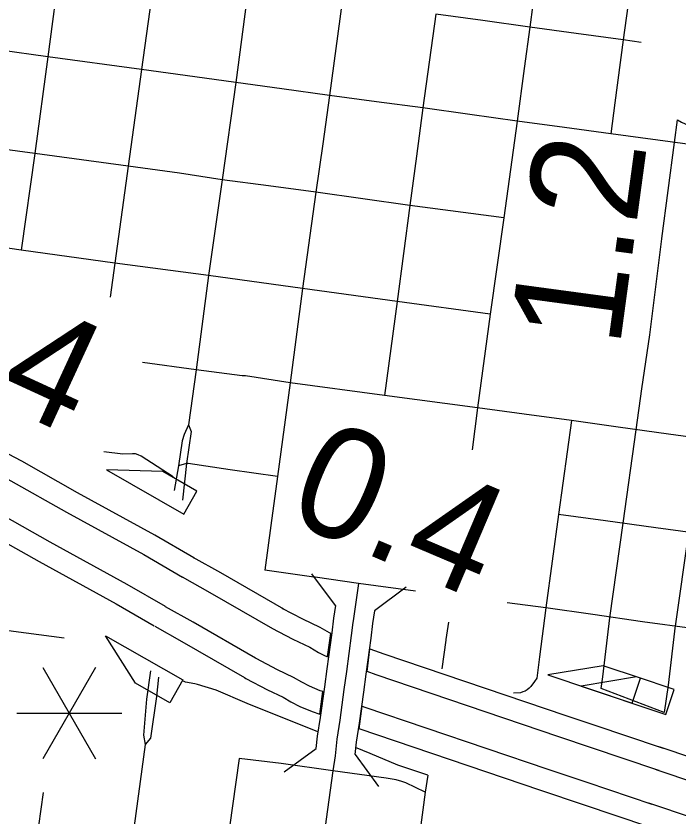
# Model space of a CAD drawing. Extents: x -19 to 366, y -4 to 359.
# Drawn here: x 154.506 to 154.983, y 190.839 to 191.416 of the extents above; entities that cross this region are included whole.
import ezdxf

# ---------------------------------------------------------------- set-up
doc = ezdxf.new("R2010")
doc.units = 0
for name, color, linetype in [('R_Draft', 7, 'Continuous'), ('R_Exist Surface Annot', 7, 'Continuous'), ('R_Striping', 7, 'Continuous'), ('R_Water', 7, 'Continuous'), ('R_Xsect Slope', 7, 'Continuous'), ('Sheet Fence', 7, 'Continuous'), ('T_Vehicle Path Lt Minor', 7, 'Continuous')]:
    doc.layers.add(name, color=color, linetype=linetype)

msp = doc.modelspace()

# ---------------------------------------------------------------- linework, layer by layer
at = {"layer": 'R_Draft'}
for p, q in [((154.97992, 191.32478), (154.98207, 191.3412)), ((154.97073, 191.25567), (154.97992, 191.32478)), ((154.96213, 191.18629), (154.97071, 191.25547)), ((154.97071, 191.25547), (154.97073, 191.25567)), ((154.9564, 191.14741), (154.96213, 191.18629)), ((154.9521, 191.11811), (154.9564, 191.14741)), ((154.9429, 191.05078), (154.9521, 191.11811)), ((154.93333, 190.9827), (154.9429, 191.05078)), ((154.98979, 191.04418), (154.98028, 190.97656)), ((154.98028, 190.97656), (154.98034, 190.97702)), ((154.97235, 190.91436), (154.92699, 190.93175))]:
    msp.add_line(p, q, dxfattribs=at)
for points in [[(154.92699, 190.93175), (154.9282, 190.94022), (154.93333, 190.9827)], [(154.98034, 190.97702), (154.97514, 190.93405), (154.97235, 190.91436)]]:
    msp.add_lwpolyline(points, dxfattribs=at)
msp.add_arc((155.01213, 191.38941), 0.05682, 238.05182, 287.30061, dxfattribs=at)
at = {"layer": 'R_Exist Surface Annot'}
for p, q in [((154.63332, 191.02615), (154.63369, 191.02593)), ((154.61344, 190.99061), (154.61328, 190.9907)), ((154.69746, 190.98942), (154.69857, 190.98882)), ((154.67867, 190.9533), (154.67819, 190.95356)), ((154.67014, 190.93962), (154.67125, 190.93901))]:
    msp.add_line(p, q, dxfattribs=at)
for points in [[(154.63369, 191.02593), (154.6057, 191.04215), (154.55006, 191.07275), (154.5099, 191.09536), (154.49106, 191.10539), (154.48265, 191.10947)], [(154.47563, 191.09499), (154.48376, 191.09104), (154.50216, 191.08124), (154.54223, 191.05868), (154.59779, 191.02813), (154.62562, 191.012)], [(154.61328, 190.9907), (154.58568, 191.00668), (154.53026, 191.03716), (154.49034, 191.05964), (154.47259, 191.06909), (154.46488, 191.07283)], [(154.45785, 191.05835), (154.46529, 191.05474), (154.4826, 191.04552), (154.52243, 191.0231), (154.57777, 190.99266), (154.60521, 190.97677)], [(154.69857, 190.98882), (154.65332, 191.01496), (154.63332, 191.02615)], [(154.62546, 191.0121), (154.64536, 191.00097), (154.69051, 190.97488)], [(154.67819, 190.95356), (154.63319, 190.97956), (154.61344, 190.99061)], [(154.73239, 190.9713), (154.73139, 190.97183), (154.72479, 190.97573), (154.71231, 190.9817), (154.69746, 190.98942)], [(154.60559, 190.97655), (154.62524, 190.96557), (154.67014, 190.93962)], [(154.69003, 190.97514), (154.70512, 190.9673), (154.71721, 190.96151), (154.72354, 190.95777), (154.72741, 190.95573), (154.73002, 190.95465), (154.73239, 190.9713)], [(154.75847, 190.94395), (154.76046, 190.96039), (154.77052, 190.95663), (154.90159, 190.91222)], [(154.72666, 190.92949), (154.72481, 190.93017), (154.71695, 190.93341), (154.71153, 190.93627), (154.70561, 190.93976), (154.69412, 190.94527), (154.67867, 190.9533)], [(154.89653, 190.89694), (154.76511, 190.94147), (154.75847, 190.94395)], [(154.67125, 190.93901), (154.68693, 190.93086), (154.69803, 190.92554), (154.70368, 190.92221), (154.71011, 190.91881), (154.71896, 190.91517), (154.72446, 190.91315), (154.72666, 190.92949)], [(154.75271, 190.90268), (154.75494, 190.91898), (154.75684, 190.91827), (154.88868, 190.8736)], [(154.90159, 190.91222), (154.9224, 190.90527), (154.96953, 190.88947), (154.97169, 190.88874)], [(154.88347, 190.85837), (154.75271, 190.90268)], [(154.92009, 190.88906), (154.89653, 190.89694)], [(154.96549, 190.87384), (154.96709, 190.8733), (154.92009, 190.88906)], [(154.96953, 190.88947), (154.96841, 190.88984)], [(155.13173, 190.83505), (155.0856, 190.85034), (154.96953, 190.88947)], [(154.88868, 190.8736), (154.91664, 190.86426), (154.96356, 190.84851)], [(154.96872, 190.87275), (154.96709, 190.8733), (155.08049, 190.83507), (155.12673, 190.81975)], [(154.91433, 190.84806), (154.88347, 190.85837)], [(154.96491, 190.83106), (154.96144, 190.83223), (154.91433, 190.84806)], [(154.96356, 190.84851), (154.96136, 190.84925)], [(155.11892, 190.7964), (155.07269, 190.81172), (154.96356, 190.84851)]]:
    msp.add_lwpolyline(points, dxfattribs=at)
at = {"layer": 'R_Striping'}
for points in [[(154.8848, 191.47546), (154.88005, 191.44093), (154.87573, 191.4079)], [(154.95214, 191.46643), (154.94287, 191.39872)], [(154.53764, 191.45405), (154.52863, 191.38653)], [(154.60543, 191.4451), (154.59616, 191.37737)], [(154.673, 191.43578), (154.66391, 191.36817)], [(154.74049, 191.42635), (154.73141, 191.35869)], [(154.80802, 191.41739), (154.79872, 191.34978)], [(154.84175, 191.41266), (154.80802, 191.41739)], [(154.87573, 191.4079), (154.84175, 191.41266)], [(154.87573, 191.4079), (154.87158, 191.37813), (154.86657, 191.34035)], [(154.90907, 191.40334), (154.87573, 191.4079)], [(154.94287, 191.39872), (154.90907, 191.40334)], [(154.94287, 191.39872), (154.93683, 191.35339), (154.93409, 191.33115)], [(154.95582, 191.39698), (154.94287, 191.39872)], [(154.52863, 191.38653), (154.49433, 191.39134)], [(154.52863, 191.38653), (154.51936, 191.31697)], [(154.59616, 191.37737), (154.52863, 191.38653)], [(154.59616, 191.37737), (154.58647, 191.30775)], [(154.66391, 191.36817), (154.63449, 191.37216), (154.59616, 191.37737)], [(154.66391, 191.36817), (154.65409, 191.29805)], [(154.69714, 191.3635), (154.66391, 191.36817)], [(154.73141, 191.35869), (154.69714, 191.3635)], [(154.73141, 191.35869), (154.72655, 191.32382)], [(154.76534, 191.3542), (154.73141, 191.35869)], [(154.79872, 191.34978), (154.76534, 191.3542)], [(154.79872, 191.34978), (154.79408, 191.31507)], [(154.83242, 191.34505), (154.79872, 191.34978)], [(154.86657, 191.34035), (154.83242, 191.34505)], [(154.86657, 191.34035), (154.85705, 191.27074)], [(154.90067, 191.3357), (154.86657, 191.34035)], [(154.93409, 191.33115), (154.90067, 191.3357)], [(154.96774, 191.32654), (154.93409, 191.33115)], [(154.72655, 191.32382), (154.72169, 191.2891)], [(155.00338, 191.32166), (154.96774, 191.32654)], [(154.51936, 191.31697), (154.48524, 191.3216)], [(154.51936, 191.31697), (154.50953, 191.24739)], [(154.58647, 191.30775), (154.51936, 191.31697)], [(154.79408, 191.31507), (154.78932, 191.27942)], [(154.58647, 191.30775), (154.57688, 191.23812)], [(154.65409, 191.29805), (154.62347, 191.30286), (154.58647, 191.30775)], [(154.65409, 191.29805), (154.64446, 191.22907)], [(154.6875, 191.29366), (154.65409, 191.29805)], [(154.72169, 191.2891), (154.6875, 191.29366)], [(154.72169, 191.2891), (154.71202, 191.21971)], [(154.78932, 191.27942), (154.72169, 191.2891)], [(154.78932, 191.27942), (154.78027, 191.21044)], [(154.85705, 191.27074), (154.78932, 191.27942)], [(154.85705, 191.27074), (154.847, 191.20123)], [(154.50953, 191.24739), (154.44236, 191.25713)], [(154.57688, 191.23812), (154.50953, 191.24739)], [(154.57688, 191.23812), (154.57357, 191.2135)], [(154.64446, 191.22907), (154.57688, 191.23812)], [(154.64446, 191.22907), (154.63549, 191.1613)], [(154.71202, 191.21971), (154.64446, 191.22907)], [(154.71202, 191.21971), (154.70315, 191.15193)], [(154.78027, 191.21044), (154.71202, 191.21971)], [(154.78027, 191.21044), (154.77109, 191.14273)], [(154.847, 191.20123), (154.78027, 191.21044)], [(154.847, 191.20123), (154.8381, 191.13389)], [(154.63549, 191.1613), (154.59694, 191.16658)], [(154.63549, 191.1613), (154.62993, 191.12161)], [(154.70315, 191.15193), (154.67089, 191.15696), (154.66855, 191.15694), (154.63549, 191.1613)], [(154.70315, 191.15193), (154.694, 191.08437)], [(154.77109, 191.14273), (154.70315, 191.15193)], [(154.8381, 191.13389), (154.77109, 191.14273)], [(154.8381, 191.13389), (154.8342, 191.10365)], [(154.87153, 191.12936), (154.8381, 191.13389)], [(154.90561, 191.12475), (154.87153, 191.12936)], [(154.90561, 191.12475), (154.89632, 191.05694)], [(154.93929, 191.12001), (154.90561, 191.12475)], [(154.62993, 191.12161), (154.62675, 191.11463), (154.62544, 191.11011)], [(154.62993, 191.12161), (154.63178, 191.11689), (154.62842, 191.09385)], [(154.97556, 191.1149), (154.93929, 191.12001)], [(155.01087, 191.11004), (154.97556, 191.1149)], [(154.62544, 191.11011), (154.62265, 191.092)], [(154.61885, 191.08416), (154.59591, 191.09912), (154.5936, 191.10011), (154.59177, 191.1006), (154.58954, 191.10075), (154.5827, 191.10045), (154.56904, 191.10204)], [(154.62842, 191.09385), (154.62265, 191.092)], [(154.62842, 191.09385), (154.62553, 191.06744)], [(154.66003, 191.08928), (154.62973, 191.09367), (154.62842, 191.09385)], [(154.62265, 191.092), (154.61972, 191.0743)], [(154.694, 191.08437), (154.66003, 191.08928)], [(154.694, 191.08437), (154.68929, 191.04918), (154.685, 191.01693)], [(154.89632, 191.05694), (154.88727, 190.98972)], [(154.9302, 191.05236), (154.89632, 191.05694)], [(154.96635, 191.04748), (154.9302, 191.05236)], [(155.00185, 191.04267), (154.96635, 191.04748)], [(154.71844, 191.01222), (154.685, 191.01693)], [(154.75228, 191.00745), (154.7211, 191.01184), (154.71844, 191.01222)], [(154.75228, 191.00745), (154.7484, 190.98045)], [(154.79344, 191.00192), (154.75228, 191.00745)], [(154.88727, 190.98972), (154.85928, 190.99331)], [(154.88727, 190.98972), (154.88271, 190.95449), (154.88075, 190.93925)], [(154.92102, 190.98493), (154.88727, 190.98972)], [(154.95683, 190.97986), (154.92102, 190.98493)], [(154.7484, 190.98045), (154.74825, 190.97927), (154.74711, 190.96986)], [(154.81708, 190.97944), (154.81531, 190.96691), (154.81527, 190.96661), (154.81236, 190.94601)], [(154.99244, 190.97488), (154.95683, 190.97986)], [(154.54033, 190.96805), (154.47276, 190.97695)], [(154.74711, 190.96986), (154.74362, 190.94401)], [(154.60269, 190.94452), (154.5996, 190.92403)], [(154.74362, 190.94401), (154.74181, 190.93092)], [(154.60823, 190.93986), (154.6068, 190.92589)], [(154.88075, 190.93925), (154.87911, 190.9368), (154.87643, 190.93322), (154.87516, 190.93196), (154.87375, 190.93086), (154.87221, 190.92994), (154.87058, 190.92923), (154.86886, 190.92872), (154.86392, 190.92837)], [(154.67215, 190.92089), (154.64998, 190.93047), (154.63647, 190.93461), (154.63447, 190.93501), (154.62768, 190.93638), (154.62634, 190.93694)], [(154.6068, 190.92589), (154.60267, 190.8961), (154.59885, 190.89131)], [(154.74181, 190.93092), (154.7388, 190.90886), (154.73669, 190.89525)], [(154.5996, 190.92403), (154.59744, 190.89803), (154.59885, 190.89131)], [(154.72315, 190.90063), (154.67215, 190.92089)], [(154.59885, 190.89131), (154.58964, 190.82394)], [(154.73669, 190.89525), (154.73554, 190.88318)], [(154.80212, 190.86934), (154.78069, 190.87651), (154.76071, 190.88498), (154.75025, 190.88922)], [(154.66639, 190.88145), (154.6571, 190.81487)], [(154.73387, 190.87238), (154.6966, 190.87766), (154.66639, 190.88145)], [(154.73554, 190.88318), (154.73387, 190.87238)], [(154.73387, 190.87238), (154.72446, 190.80462)], [(154.80026, 190.85718), (154.7864, 190.86376), (154.78355, 190.8648), (154.77951, 190.86587), (154.77235, 190.8672), (154.73387, 190.87238)], [(154.80212, 190.86934), (154.80026, 190.85718)], [(154.52536, 190.85695), (154.52207, 190.83278)], [(154.80026, 190.85718), (154.79213, 190.79551)]]:
    msp.add_lwpolyline(points, dxfattribs=at)
at = {"layer": 'R_Water'}
for points in [[(154.73566, 190.99162), (154.71863, 191.01436)], [(154.78652, 191.0046), (154.76378, 190.98757)], [(154.73566, 190.99162), (154.73434, 190.98247), (154.73303, 190.97176), (154.72954, 190.94591)], [(154.76378, 190.98757), (154.76246, 190.97843), (154.76119, 190.96795), (154.75769, 190.94211)], [(154.72954, 190.94591), (154.72773, 190.93284), (154.72474, 190.91091), (154.72265, 190.89742)], [(154.75769, 190.94211), (154.75588, 190.929), (154.75285, 190.90682), (154.75073, 190.89308)], [(154.72265, 190.89742), (154.72156, 190.88856)], [(154.75073, 190.89308), (154.74964, 190.88422)], [(154.69889, 190.87173), (154.7218, 190.88853)], [(154.74988, 190.88419), (154.76667, 190.86128)]]:
    msp.add_lwpolyline(points, dxfattribs=at)
at = {"layer": 'R_Xsect Slope'}
for p, q in [((154.61136, 191.08794), (154.57089, 191.08928)), ((154.57089, 191.08928), (154.62661, 191.05738)), ((154.63602, 191.07382), (154.61136, 191.08794)), ((154.62661, 191.05738), (154.63602, 191.07382)), ((154.59182, 190.93556), (154.57009, 190.96974)), ((154.57009, 190.96974), (154.62588, 190.93796)), ((154.92847, 190.94817), (154.88851, 190.94159)), ((154.95541, 190.93915), (154.92847, 190.94817)), ((154.62588, 190.93796), (154.6165, 190.9215)), ((154.88851, 190.94159), (154.94939, 190.92119)), ((154.95255, 190.9401), (154.9126, 190.93351)), ((154.94939, 190.92119), (154.95541, 190.93915)), ((154.97949, 190.93107), (154.95255, 190.9401)), ((154.6165, 190.9215), (154.59182, 190.93556)), ((154.9126, 190.93351), (154.97347, 190.91312)), ((154.97347, 190.91312), (154.97949, 190.93107))]:
    msp.add_line(p, q, dxfattribs=at)
at = {"layer": 'Sheet Fence'}
for points in [[(156.50946, 189.3937), (156.44759, 191.65634), (156.2114, 200.27623), (155.97446, 208.89626), (155.73678, 217.51643), (155.49836, 226.13674), (155.2592, 234.75719), (155.01929, 243.37778), (154.77865, 251.9985), (154.53727, 260.61937), (154.29515, 269.24038), (154.0523, 277.86152), (153.80871, 286.48281), (153.56438, 295.10424), (153.31933, 303.72581), (153.07354, 312.34752), (152.82702, 320.96938), (152.57978, 329.59137), (152.3318, 338.21351), (152.0831, 346.83579)], [(0, 189.51617), (7.11214, 189.52059), (14.22427, 189.53386), (21.33637, 189.55597), (28.44845, 189.58693), (35.56048, 189.62672), (42.67245, 189.67537), (49.78436, 189.73285), (56.89619, 189.79918), (64.00793, 189.87436), (71.11958, 189.95838), (78.23111, 190.05124), (85.34253, 190.15294), (92.45381, 190.26349), (99.56495, 190.38288), (106.67593, 190.51112), (113.78675, 190.6482), (120.89739, 190.79412), (128.00785, 190.94888), (135.11811, 191.11248), (142.22816, 191.28493), (149.33799, 191.46621), (156.44759, 191.65634), (163.55694, 191.85531), (170.66605, 192.06312), (177.77489, 192.27977), (184.88345, 192.50526), (191.99173, 192.73959), (199.09971, 192.98276), (206.20739, 193.23477), (213.31474, 193.49561), (220.42177, 193.7653), (227.52845, 194.04382), (234.63479, 194.33118), (241.74076, 194.62738), (248.84635, 194.93241), (255.95157, 195.24628), (263.05638, 195.56898), (270.16079, 195.90052), (277.26478, 196.24089), (284.36834, 196.5901), (291.47147, 196.94814), (298.57414, 197.31501), (305.67635, 197.69072), (312.77809, 198.07525), (319.87934, 198.46862), (326.9801, 198.87082), (334.08035, 199.28185), (341.18009, 199.7017)], [(0, 180.89994), (7.12284, 180.90436), (14.24566, 180.9176), (21.36847, 180.93968), (28.49124, 180.97058), (35.61397, 181.01031), (42.73664, 181.05888), (49.85925, 181.11627), (56.98178, 181.18249), (64.10422, 181.25754), (71.22656, 181.34142), (78.3488, 181.43413), (85.47091, 181.53567), (92.5929, 181.64603), (99.71474, 181.76523), (106.83643, 181.89325), (113.95795, 182.0301), (121.0793, 182.17578), (128.20046, 182.33029), (135.32143, 182.49362), (142.44218, 182.66579), (149.56272, 182.84677), (156.68303, 183.03659), (163.8031, 183.23523), (170.92291, 183.4427), (178.04247, 183.65899), (185.16175, 183.88411), (192.28074, 184.11805), (199.39944, 184.36082), (206.51784, 184.61242), (213.63591, 184.87283), (220.75366, 185.14207), (227.87107, 185.42014), (234.98813, 185.70702), (242.10483, 186.00273), (249.22115, 186.30726), (256.33709, 186.62061), (263.45264, 186.94279), (270.56779, 187.27378), (277.68251, 187.61359), (284.79682, 187.96222), (291.91068, 188.31967), (299.02409, 188.68594), (306.13705, 189.06103), (313.24954, 189.44494), (320.36154, 189.83766), (327.47305, 190.23919), (334.58406, 190.64954), (341.69455, 191.06871)]]:
    msp.add_spline(points, degree=3, dxfattribs=at)
at = {"layer": 'T_Vehicle Path Lt Minor'}
for p, q in [((154.56306, 190.9468), (154.52519, 190.88119)), ((154.52519, 190.9468), (154.56306, 190.88119)), ((154.50625, 190.91399), (154.582, 190.91399))]:
    msp.add_line(p, q, dxfattribs=at)

# ---------------------------------------------------------------- texts
for s, rotation, p in [('1.2', 82.30346, (154.94022, 191.1762)), ('0.4', 335.27958, (154.40768, 191.17617)), ('0.4', 336.97494, (154.69835, 191.05405))]:
    msp.add_text(s, height=0.08, rotation=rotation, dxfattribs=at).set_placement(p)

doc.saveas('drawing.dxf')
